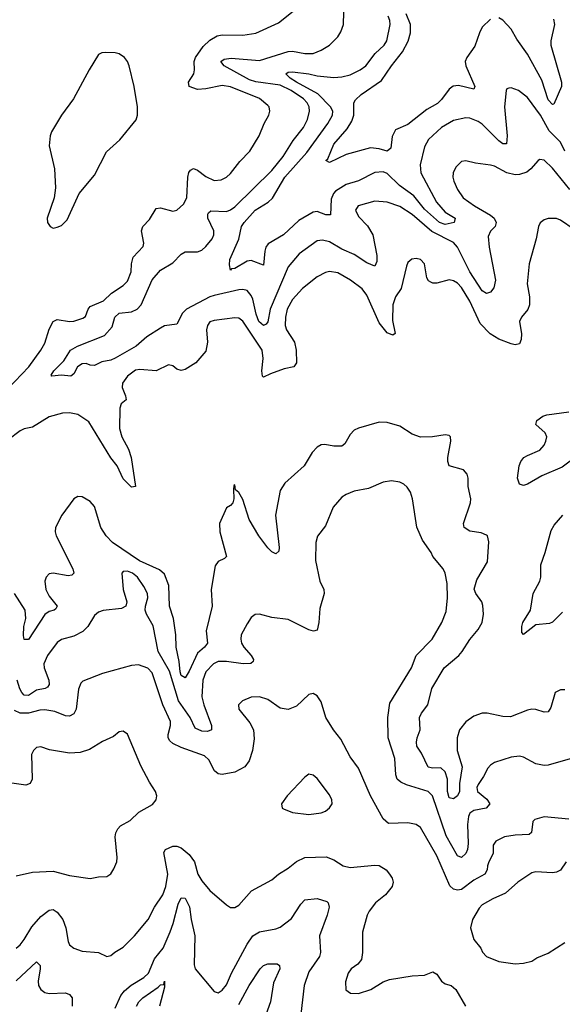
# Model space of a CAD drawing. Header units: inches. Extents: x 1694797 to 1849917, y 907313 to 1017959.
# Tile 489 of 656: x 1775748 to 1778378, y 982218 to 986993. Entities that reach past the tile are written whole.
import ezdxf

# ---------------------------------------------------------------- set-up
doc = ezdxf.new("R2010")
doc.units = ezdxf.units.IN
doc.header["$MEASUREMENT"] = 0
doc.layers.add('B7978', color=7, linetype='Continuous')

msp = doc.modelspace()

# ---------------------------------------------------------------- linework, layer by layer
at = {"layer": 'B7978', "color": 5}
for points, elevation in [([(1775690, 985203), (1775792.9, 985310), (1775850.6, 985390), (1775870, 985424.2), (1775890, 985492), (1775910, 985529), (1775930, 985539.7), (1775990, 985529.4), (1776010, 985531), (1776054.5, 985545.5), (1776066.1, 985553.9), (1776079.9, 985590), (1776090, 985602.9), (1776154.7, 985630), (1776193.4, 985666.6), (1776250, 985704.9), (1776270, 985726), (1776288, 985770), (1776289.8, 985810), (1776297.6, 985842.4), (1776346.2, 985893.8), (1776349.9, 985910.2), (1776338.3, 985970), (1776344.5, 985990), (1776376.3, 986023.7), (1776410, 986078), (1776430, 986080.2), (1776490, 986065), (1776510, 986070.2), (1776541.7, 986098.4), (1776557.4, 986130), (1776563.1, 986230), (1776567.6, 986252.4), (1776575.9, 986264.1), (1776590, 986271), (1776610, 986263), (1776650, 986232.8), (1776690, 986213.9), (1776723.7, 986216.3), (1776750, 986229.2), (1776770, 986247.1), (1776814.3, 986305.7), (1776864.2, 986355.8), (1776908.7, 986430), (1776933.3, 986490), (1776955.3, 986530), (1776961, 986550), (1776956.4, 986570), (1776950, 986577.4), (1776910.4, 986610.4), (1776770, 986667.5), (1776730, 986674.8), (1776650, 986657.7), (1776610, 986655.4), (1776569.8, 986670), (1776566.2, 986690), (1776592, 986730), (1776595.8, 986750), (1776593.4, 986790), (1776599.4, 986810), (1776636.5, 986863.5), (1776670, 986894.4), (1776705.7, 986914.3), (1776730, 986920.6), (1776830, 986919), (1776892.3, 986927.7), (1777002, 986978), (1777090, 987048.2)], 680), ([(1778414.3, 986170), (1778330, 986273.3), (1778290, 986312.6), (1778270, 986315.4), (1778260.5, 986310), (1778225.5, 986270), (1778205.8, 986254.3), (1778170, 986241.8), (1778150, 986241), (1778110, 986251.1), (1778050, 986282.7), (1778030, 986288.2), (1777957, 986297), (1777910, 986308.4), (1777890, 986305.1), (1777861.4, 986278.6), (1777848.7, 986250), (1777847.4, 986230), (1777852.4, 986210), (1777870.2, 986170), (1777897.6, 986130), (1777952.4, 986090), (1778030, 986044.6), (1778048.2, 986030), (1778056.8, 986010), (1778052.2, 985990), (1778030, 985968.2), (1778018.5, 985941.5), (1778024.2, 985890), (1778054.8, 985730), (1778046.4, 985693.6), (1778030, 985672.6), (1778010, 985666), (1777990, 985678.8), (1777929.8, 985770.2), (1777870, 985889.8), (1777850, 985912.7), (1777745.8, 985965.8), (1777650, 986048.5), (1777590, 986086.9), (1777530, 986107.7), (1777470, 986112.6), (1777388.2, 986090), (1777375.3, 986070), (1777390, 986038.3), (1777433.6, 985993.6), (1777459.3, 985950), (1777478.8, 985850), (1777479.2, 985820.8), (1777470, 985798.7), (1777430, 985813.4), (1777370, 985854), (1777310, 985880.6), (1777250, 985915.9), (1777215.5, 985924.5), (1777190, 985920.8), (1777102.7, 985857.3), (1777050, 985794.5), (1776962, 985590), (1776950, 985527.6), (1776943, 985517), (1776930, 985510.7), (1776907.8, 985530), (1776894.5, 985565.5), (1776878.1, 985638.1), (1776870, 985656.5), (1776850, 985679.2), (1776830, 985685.4), (1776810, 985683.4), (1776690, 985655.9), (1776670, 985649.9), (1776556.6, 985590), (1776537.5, 985570), (1776510, 985516.9), (1776450, 985507.9), (1776430, 985496.9), (1776364.6, 985455.4), (1776313.1, 985410), (1776210, 985351.3), (1776190, 985342.3), (1776146.5, 985333.5), (1776110, 985316.8), (1776090, 985317.2), (1776070, 985326), (1776050, 985324.4), (1776028.7, 985310), (1776010, 985276), (1775995.9, 985264.1), (1775950, 985269.8), (1775903.8, 985263.8), (1775900.7, 985270), (1775913.6, 985290), (1775961.4, 985338.6), (1775994.8, 985390), (1776028.3, 985410), (1776159, 985461), (1776196.6, 985503.4), (1776208.9, 985550), (1776229.8, 985570), (1776290, 985576.6), (1776318, 985590), (1776335.9, 985610), (1776390, 985731.6), (1776430, 985778), (1776490, 985814), (1776530, 985855.6), (1776550, 985868.2), (1776610, 985868), (1776630, 985876.3), (1776650, 985894), (1776680.7, 985930), (1776688.2, 985950), (1776688.4, 985970), (1776660.6, 986030), (1776659.3, 986050), (1776663, 986057), (1776674.2, 986065.8), (1776750, 986063.8), (1776770, 986070.7), (1776790, 986085.1), (1776970, 986261.9), (1777024.4, 986330), (1777073.1, 986406.9), (1777123, 986470), (1777143.8, 986510), (1777152.7, 986550), (1777151, 986570), (1777141.7, 986590), (1777123.2, 986610), (1777064.2, 986650), (1777010, 986676), (1776891.9, 986691.9), (1776862, 986702), (1776738.9, 986770), (1776723.5, 986790), (1776738.6, 986801.4), (1776772.7, 986807.3), (1776910, 986795.6), (1777050, 986839.3), (1777070, 986841.4), (1777130, 986828.5), (1777170.5, 986829.5), (1777210, 986844.7), (1777249.9, 986870.1), (1777289.7, 986910), (1777305.4, 986934.6), (1777317.2, 986970), (1777318.8, 987030)], 660), ([(1778390, 986355.3), (1778370, 986399.9), (1778314.2, 986454.2), (1778272.1, 986530), (1778210, 986616), (1778166, 986650), (1778130, 986662.9), (1778119.1, 986660.9), (1778110, 986657.2), (1778106, 986650), (1778097.2, 986570), (1778111.4, 986430), (1778108.3, 986391.7), (1778090, 986391.1), (1778070, 986406.5), (1777990, 986487), (1777970, 986500.3), (1777930, 986515.3), (1777910, 986517.6), (1777850, 986504.1), (1777792.9, 986470), (1777730, 986411.8), (1777710, 986376.9), (1777689.5, 986290), (1777692.3, 986250), (1777768.4, 986108.4), (1777810, 986059.2), (1777859.2, 986030), (1777853.6, 986010), (1777810, 986000.7), (1777782.4, 986010), (1777710, 986074.5), (1777658.5, 986138.5), (1777588.4, 986188.4), (1777530, 986247.2), (1777510, 986255.9), (1777470, 986252.9), (1777390, 986212.3), (1777330, 986194.1), (1777278.7, 986161.3), (1777268.3, 986150), (1777257.3, 986122.7), (1777253.8, 986046.2), (1777232.6, 986047.4), (1777190, 986062.6), (1777170, 986059.1), (1777100.3, 986019.7), (1777027.1, 985950), (1776953, 985907), (1776941.5, 985890), (1776935.8, 985870), (1776930, 985802.9), (1776870, 985825.8), (1776850, 985822.8), (1776790, 985787.1), (1776774.6, 985785.4), (1776770, 985779), (1776764.4, 985804.4), (1776765.8, 985830), (1776810.4, 985929.6), (1776823.4, 985990), (1776836.5, 986010), (1776890, 986070.1), (1776952.1, 986107.9), (1776973, 986127), (1777033.9, 986230), (1777140.4, 986350), (1777241, 986490), (1777264, 986530), (1777265.8, 986550), (1777254.9, 986570), (1777193.1, 986633.1), (1777089.9, 986690), (1777058.7, 986710), (1777038.7, 986730), (1777050, 986738.2), (1777070, 986740.1), (1777150, 986731), (1777190, 986720.3), (1777270, 986712.7), (1777310, 986715.7), (1777350, 986726.5), (1777399.1, 986750), (1777426.4, 986770), (1777471.3, 986828.7), (1777514.4, 986870), (1777527.1, 986890), (1777543.7, 986970), (1777542.3, 986990), (1777534.2, 987010)], 640), ([(1778030, 986995.5), (1777990, 986957.7), (1777976.1, 986930), (1777954.8, 986865.2), (1777915.1, 986810), (1777907.8, 986790), (1777910.2, 986769.8), (1777954.2, 986670), (1777950, 986657), (1777874.2, 986674.2), (1777848.8, 986671.2), (1777830, 986656.2), (1777793.3, 986606.7), (1777772.4, 986587.6), (1777721.7, 986558.4), (1777630, 986484.8), (1777570, 986459.7), (1777553.2, 986426.8), (1777546.5, 986370), (1777530, 986355.3), (1777490, 986367.5), (1777448.7, 986371.3), (1777330, 986338.8), (1777250, 986301.1), (1777232.3, 986310), (1777241.1, 986318.9), (1777270.7, 986390), (1777336.1, 986463.9), (1777358.3, 986501.7), (1777368.4, 986530), (1777367.1, 986590), (1777375.3, 986604.7), (1777403.5, 986630), (1777501.1, 986698.9), (1777549.9, 986770), (1777603, 986837), (1777631.2, 986888.8), (1777642.8, 986930), (1777642.4, 986970), (1777621.6, 987021.5)], 620), ([(1778335.8, 986995.8), (1778340.2, 986970), (1778321.8, 986890), (1778322.3, 986870), (1778373.6, 986690), (1778374.3, 986670), (1778337.2, 986582.8), (1778330, 986581.3), (1778310, 986604.2), (1778279.5, 986699.5), (1778210, 986825.6), (1778158, 986898.1), (1778130, 986947.6), (1778090, 986990.6), (1778070, 987002.5)], 620), ([(1778435.8, 985975.8), (1778370, 986021.4), (1778350, 986029.7), (1778310.3, 986029.7), (1778290, 986022.9), (1778271.6, 986008.5), (1778262.3, 985990), (1778251.4, 985930), (1778217.3, 985810), (1778208.2, 985711.8), (1778219.4, 985650), (1778219.4, 985610), (1778211.8, 985588.2), (1778180.3, 985550), (1778171.3, 985530), (1778179.8, 985470), (1778178, 985442), (1778170, 985421.3), (1778150, 985417.1), (1778130, 985421.9), (1778070, 985444.3), (1778029.1, 985469.1), (1777980.2, 985520.2), (1777930, 985628.1), (1777890, 985694.6), (1777870, 985715.3), (1777850, 985727.6), (1777830, 985731.1), (1777770, 985716.3), (1777750, 985715.1), (1777740.1, 985720.1), (1777730, 985727), (1777722.2, 985742.2), (1777709.7, 985809.7), (1777690, 985831), (1777670, 985835.4), (1777648.1, 985831.9), (1777630, 985815.1), (1777622.2, 985797.8), (1777596.6, 985690), (1777570, 985648.6), (1777557.1, 985610), (1777555.2, 985535.2), (1777568, 985472), (1777557.3, 985462.7), (1777530, 985474.5), (1777490, 985522.8), (1777430, 985657.2), (1777408.5, 985688.5), (1777351, 985730), (1777290, 985765.7), (1777250, 985771.5), (1777230, 985767.9), (1777190, 985746.8), (1777119.1, 985690), (1777070, 985635.8), (1777043.8, 985590), (1777036.1, 985550), (1777035, 985510), (1777041.6, 985490), (1777079.5, 985430), (1777087.6, 985390), (1777090.1, 985329.9), (1777076.4, 985310), (1777030, 985300.2), (1776963.3, 985276.7), (1776930, 985259.7), (1776925.3, 985265.3), (1776921.3, 985290), (1776928.5, 985350), (1776922.5, 985390), (1776830, 985531.8), (1776810, 985545.6), (1776790, 985547.4), (1776690, 985534), (1776670, 985527.6), (1776658.3, 985510), (1776653.6, 985490), (1776658, 985430), (1776650, 985385.6), (1776602.3, 985330), (1776550, 985297.7), (1776530, 985292.8), (1776510, 985299.2), (1776490, 985314.8), (1776470, 985319.1), (1776410, 985290.9), (1776330, 985297.3), (1776310, 985294), (1776270, 985264.5), (1776246.3, 985230), (1776244.8, 985210), (1776260.6, 985170), (1776263.6, 985150), (1776239.6, 985130), (1776233.2, 985110), (1776232.2, 985010), (1776242.7, 984970), (1776274.5, 984910), (1776287.5, 984870), (1776310, 984729.2), (1776290, 984726.9), (1776250, 984767), (1776219.9, 984830), (1776190, 984869.1), (1776083.5, 985043.5), (1776030, 985079.3), (1775990, 985086.4), (1775954.7, 985085.3), (1775890, 985066.6), (1775810, 985016.9), (1775770, 985009.1), (1775750, 984999.8), (1775690, 984954.8)], 680), ([(1778430, 984861.3), (1778376.9, 984823.1), (1778278.2, 984781.8), (1778210, 984740.6), (1778190, 984733.7), (1778170, 984740.7), (1778161, 984770), (1778168.7, 984830), (1778176.8, 984850), (1778192.4, 984870), (1778210, 984880.6), (1778270, 984905.9), (1778290, 984929.2), (1778299, 984950), (1778302.8, 984970), (1778294.8, 984990), (1778249.8, 985030), (1778254, 985050), (1778283, 985070), (1778303.2, 985076.8), (1778410, 985092.3)], 680), ([(1778390, 983743.1), (1778370, 983744), (1778344.2, 983730), (1778322.1, 983657.9), (1778310, 983637.4), (1778290, 983634.8), (1778250, 983648.3), (1778230, 983649), (1778210, 983645.3), (1778126.9, 983613.1), (1778090, 983614.6), (1778013.2, 983630), (1777989.5, 983630.5), (1777950, 983616.5), (1777910, 983588.5), (1777880.2, 983550), (1777868.2, 983510), (1777868.4, 983450), (1777892.3, 983370), (1777879.7, 983290), (1777880.6, 983250), (1777870.1, 983230), (1777850, 983214.5), (1777830, 983219.3), (1777822.1, 983250), (1777821.9, 983310), (1777810, 983346.5), (1777790, 983365.9), (1777750, 983363.2), (1777728.7, 983368.7), (1777695.8, 983435.8), (1777672.5, 983470), (1777670.6, 983490), (1777674.9, 983510), (1777689.9, 983550), (1777686.4, 983610), (1777695.3, 983630), (1777725.9, 983670), (1777746.4, 983750), (1777805.2, 983850), (1777875.9, 983910), (1777893.5, 983930), (1777930, 983988.2), (1777970, 984035.6), (1777989, 984070), (1777996.5, 984110), (1777992.5, 984152.5), (1777987.7, 984170), (1777958.8, 984210), (1777951.6, 984231.6), (1777963.3, 984276.7), (1778015.9, 984364.1), (1778021.5, 984461.5), (1778015.1, 984490), (1778010, 984494.2), (1777985.2, 984505.2), (1777930, 984512.6), (1777901.8, 984530), (1777899.5, 984550), (1777932.9, 984650), (1777935.2, 984670), (1777921.5, 984730), (1777921.4, 984770), (1777916.5, 984790), (1777898.7, 984810), (1777829.8, 984830), (1777822.9, 984850), (1777822.7, 984870), (1777838.5, 984950), (1777837, 984970), (1777830, 984977), (1777810, 984979.7), (1777749, 984971), (1777690, 984968.5), (1777650, 984983.1), (1777590, 985022), (1777530, 985039.7), (1777490, 985041.3), (1777390, 985012.1), (1777370, 985002), (1777350, 984982), (1777324.2, 984935.8), (1777310, 984925.4), (1777270, 984925.1), (1777226.6, 984933.4), (1777210, 984931.2), (1777190, 984919.6), (1777165.9, 984894.1), (1777126.3, 984830), (1777033.8, 984746.2), (1777011.2, 984710), (1776988.6, 984590), (1777006.1, 984433.9), (1777003.4, 984416.6), (1776990, 984402.4), (1776970, 984412.1), (1776950, 984432.9), (1776907.4, 984490), (1776859.8, 984570), (1776830, 984666.6), (1776810, 984700.9), (1776794, 984714), (1776790, 984738), (1776786, 984734), (1776784.9, 984715.1), (1776786.4, 984670), (1776780.5, 984650), (1776770, 984638), (1776750, 984626.6), (1776716.4, 984550), (1776718.5, 984510), (1776750.5, 984390), (1776739.9, 984380.1), (1776710, 984366), (1776695.2, 984344.8), (1776676.3, 984230), (1776680.7, 984150), (1776651.5, 984030), (1776657.8, 983970), (1776643.2, 983950), (1776610, 983921.5), (1776570, 983833.8), (1776550, 983801.2), (1776530, 983813.3), (1776526, 983830), (1776521.5, 983881.5), (1776505.8, 983950), (1776504.8, 984010), (1776493, 984090), (1776473.4, 984150), (1776470.7, 984249.3), (1776450, 984304.9), (1776425.8, 984325.9), (1776329, 984369), (1776197.8, 984457.8), (1776167.6, 984490), (1776141.2, 984530), (1776110, 984631.8), (1776090, 984656.2), (1776050, 984679.5), (1776030, 984680.9), (1776010, 984669.4), (1775951.8, 984590), (1775921.7, 984530), (1775920.2, 984510), (1775924.9, 984490), (1776005.8, 984330), (1776010.9, 984309.1), (1775999.8, 984300.2), (1775983.5, 984296.5), (1775910, 984309.1), (1775890, 984305.3), (1775875.5, 984290), (1775869.5, 984270), (1775874, 984230), (1775890, 984197.1), (1775929.2, 984150), (1775923.5, 984136.5), (1775914.9, 984130), (1775890, 984123), (1775870, 984108.7), (1775790, 983987.4), (1775770, 983988.2), (1775767, 984007), (1775768.5, 984050), (1775777.8, 984090), (1775774.6, 984130), (1775722.8, 984210)], 720), ([(1778450, 983418.7), (1778310, 983378.9), (1778290, 983376.9), (1778250, 983384.7), (1778190, 983416.9), (1778170, 983421.7), (1778130, 983417.7), (1778050, 983391.2), (1778030, 983378.7), (1778016.5, 983363.5), (1777996.7, 983323.3), (1777970, 983284.2), (1777964.2, 983270), (1777967.7, 983250), (1778013.1, 983213.1), (1778026.4, 983190), (1778008.5, 983170), (1777950, 983158.3), (1777930, 983145.4), (1777923.5, 983130), (1777919.1, 983090), (1777922.2, 982997.8), (1777918.5, 982970), (1777910, 982949.7), (1777890, 982931.1), (1777870, 982938.9), (1777815.7, 983035.7), (1777749.1, 983230), (1777728.4, 983250), (1777623.3, 983283.3), (1777595.9, 983295.9), (1777578, 983310), (1777570.6, 983330.6), (1777565.7, 983410), (1777533.3, 983510), (1777532.7, 983610), (1777541.8, 983678.2), (1777647.2, 983850), (1777669.9, 983910.1), (1777747.2, 983990), (1777794.6, 984070), (1777815.9, 984124.1), (1777822.4, 984190), (1777819.8, 984259.8), (1777810.9, 984310), (1777801.1, 984330), (1777751.1, 984390), (1777742.2, 984410), (1777700.5, 984470), (1777672.7, 984532.7), (1777652.7, 984670), (1777642.6, 984702.6), (1777626.7, 984726.7), (1777610, 984740.5), (1777590, 984751.1), (1777550, 984757.2), (1777510, 984751.1), (1777439.5, 984720.5), (1777370, 984707.4), (1777330, 984691), (1777310, 984677.7), (1777267.6, 984630), (1777230, 984539.3), (1777191.9, 984488.1), (1777182.6, 984457.4), (1777181.7, 984370), (1777203.6, 984270), (1777221.7, 984230), (1777224.6, 984210), (1777202.2, 984137.8), (1777198.6, 984070), (1777190, 984033.2), (1777171.7, 984028.3), (1777150, 984034.3), (1777050, 984084.8), (1776970, 984094.6), (1776910, 984109.7), (1776890, 984109.6), (1776870, 984094.5), (1776850, 984063.6), (1776822.2, 984010), (1776819.2, 983990), (1776823.5, 983970), (1776835, 983950), (1776870.2, 983910), (1776881.5, 983890), (1776879, 983881), (1776869, 983871), (1776831.2, 983868.8), (1776750, 983880.8), (1776710, 983880.2), (1776687.8, 983870), (1776650, 983831.4), (1776635.9, 983790), (1776630.6, 983710), (1776640.3, 983670), (1776677, 983570), (1776678, 983550), (1776658.7, 983541.3), (1776630, 983542.4), (1776598.3, 983558.3), (1776574.7, 983610), (1776517.5, 983690), (1776473.8, 983833.8), (1776419.3, 983930), (1776394.6, 984054.6), (1776362.2, 984110), (1776355.6, 984130), (1776357.2, 984150), (1776369.7, 984190), (1776367.1, 984210), (1776350, 984245.1), (1776318.5, 984290), (1776294.3, 984310), (1776270, 984318.5), (1776250, 984317), (1776243, 984310), (1776249, 984230), (1776266.7, 984170), (1776263, 984150), (1776242, 984138), (1776152.4, 984127.6), (1776130, 984120.5), (1776110, 984103.7), (1776077.4, 984050), (1776053.9, 984026.1), (1776010, 984004.5), (1775950, 983987.1), (1775930, 983972.6), (1775882.6, 983910), (1775865.5, 983870), (1775865.7, 983850), (1775889.3, 983790), (1775891.1, 983770), (1775883, 983757), (1775870.6, 983750), (1775830, 983741.6), (1775790, 983715.7), (1775770, 983717.2), (1775758.8, 983730), (1775748.2, 983748.2), (1775735.6, 983790)], 740), ([(1778379.3, 984120.7), (1778330, 984071.2), (1778315.6, 984064.4), (1778250, 984059), (1778190, 984012), (1778182, 984022), (1778181.2, 984050), (1778187.6, 984070), (1778223.6, 984130), (1778236.6, 984210), (1778268.6, 984270), (1778274.2, 984290), (1778273.5, 984350), (1778294.9, 984410), (1778323.4, 984516.6), (1778338, 984542), (1778380.1, 984590)], 680), ([(1778410, 983116.8), (1778290, 983128.3), (1778245.4, 983114.6), (1778234.9, 983105.1), (1778228.6, 983051.4), (1778218.2, 983041.8), (1778150, 983039.1), (1778098, 983030), (1778055.5, 983010), (1778043.2, 982990), (1778042.5, 982950), (1778022.4, 982910), (1778015.1, 982890), (1778014.4, 982870), (1778002.7, 982850), (1777950, 982820.6), (1777890, 982775.9), (1777870, 982771.5), (1777850, 982776.8), (1777833.2, 982793.2), (1777770, 982939.2), (1777690, 983076.4), (1777670, 983089.7), (1777630, 983098.7), (1777535.6, 983095.6), (1777510, 983118), (1777448.7, 983228.7), (1777390, 983363.6), (1777350, 983418.4), (1777303.9, 983503.9), (1777269.2, 983549.2), (1777232.4, 983610), (1777210, 983685.2), (1777190, 983714), (1777170, 983725.1), (1777150, 983721.6), (1777090, 983665.1), (1777050, 983648.7), (1777010, 983654.5), (1776950, 983697.2), (1776910, 983709.7), (1776870, 983708.2), (1776827.7, 983690), (1776808.4, 983670), (1776810.5, 983650), (1776863.4, 983583.4), (1776880.9, 983550), (1776885.1, 983505.1), (1776877.2, 983450), (1776860, 983400), (1776838.7, 983370), (1776790, 983343.9), (1776730, 983332.4), (1776710, 983336.9), (1776691.6, 983350), (1776664.4, 983404.4), (1776643.5, 983423.5), (1776530, 983463.4), (1776490, 983482.5), (1776475.7, 983495.7), (1776467.1, 983510), (1776467.2, 983527.2), (1776479.6, 983570), (1776479.6, 983590), (1776442.1, 983670), (1776390, 983825.6), (1776369, 983849), (1776324.4, 983864.4), (1776290, 983862), (1776150, 983823.5), (1776053.9, 983786.1), (1776044.8, 983775.2), (1776033.6, 983746.4), (1776022.2, 983650), (1776010, 983627.1), (1775990, 983615.7), (1775970, 983617.8), (1775917.8, 983637.8), (1775870, 983646.6), (1775845.7, 983645.7), (1775790, 983630.3), (1775750, 983630.3), (1775723.2, 983643.2)], 760), ([(1775730, 982841.1), (1775810, 982859.6), (1775910, 982864.2), (1775990, 982842.7), (1776090, 982828.8), (1776130, 982837.1), (1776170, 982838.8), (1776190, 982850.8), (1776204.9, 982875.1), (1776218, 982910), (1776220.5, 982930), (1776210.9, 983030), (1776213.5, 983050), (1776223, 983070), (1776236.5, 983083.5), (1776282.7, 983110), (1776326, 983150), (1776392.4, 983187.6), (1776409.4, 983210), (1776412.3, 983230), (1776406.6, 983250), (1776376.4, 983296.4), (1776334.8, 983374.8), (1776270, 983529), (1776250, 983542.7), (1776230, 983539.3), (1776202, 983518), (1776150, 983493), (1776086.6, 983453.4), (1776041.2, 983438.8), (1775990, 983437), (1775892.3, 983452.3), (1775850, 983466.6), (1775830, 983463.5), (1775814, 983450), (1775804.6, 983430), (1775808.4, 983310), (1775799.1, 983290), (1775778.3, 983281.7), (1775710, 983291)], 780), ([(1775730, 982490.3), (1775750, 982506.7), (1775770, 982532.3), (1775806.5, 982593.5), (1775850, 982644.2), (1775890, 982675.8), (1775910, 982677.7), (1775930, 982666), (1775957.5, 982630), (1775971, 982590), (1775982.5, 982522.5), (1775990, 982506.4), (1776010, 982490.4), (1776050, 982476.5), (1776130.3, 982470.2), (1776170, 982450.6), (1776190, 982455.5), (1776208.5, 982471.5), (1776250, 982495.3), (1776305.1, 982550), (1776371.1, 982630), (1776401.2, 982690), (1776442.3, 982750), (1776456.1, 982790), (1776465.5, 982850), (1776446.2, 982953.9), (1776454.7, 982970), (1776490, 982985.8), (1776510, 982984.8), (1776530, 982976.6), (1776570, 982945.4), (1776595.5, 982910), (1776611.3, 982850), (1776630, 982817), (1776670.3, 982770.3), (1776750, 982700.5), (1776770, 982688), (1776790, 982688.2), (1776810, 982699.3), (1776871.8, 982768.2), (1776970, 982821.6), (1777002, 982850), (1777050, 982878.3), (1777090, 982911.1), (1777129.9, 982930.1), (1777233.4, 982933.4), (1777270, 982919.3), (1777316.4, 982890), (1777350, 982881.6), (1777470, 982892.8), (1777490, 982891), (1777524, 982870), (1777541.2, 982850), (1777552.8, 982830), (1777557.5, 982810), (1777553.2, 982790), (1777521.3, 982750), (1777473.2, 982710), (1777442.2, 982670), (1777432.4, 982650), (1777408.9, 982568.9), (1777410.3, 982470), (1777405, 982435.1), (1777387.6, 982412.4), (1777354, 982390), (1777340.8, 982370), (1777327.3, 982327.3), (1777329.1, 982289.1), (1777352, 982272), (1777390.4, 982270.3), (1777450, 982290.2), (1777510, 982326.9), (1777540.9, 982339.1), (1777650, 982356.5), (1777710, 982359.1), (1777750, 982375.2), (1777770, 982364), (1777791.8, 982330), (1777810, 982318.2), (1777839.1, 982310), (1777862.4, 982290), (1777909, 982209)], 760), ([(1778397.1, 982910), (1778370.2, 982869.8), (1778350, 982858.5), (1778330, 982855.6), (1778250, 982860.9), (1778230, 982856.4), (1778163.2, 982810), (1778103.2, 982756.8), (1778041.6, 982730), (1777990, 982701.1), (1777975.3, 982684.7), (1777942.8, 982630), (1777933, 982590), (1777950, 982532.7), (1777982.8, 982490), (1777990.7, 982470.7), (1778011.3, 982450), (1778070, 982426), (1778150, 982414.4), (1778190, 982417.6), (1778230, 982428.5), (1778255.4, 982444.6), (1778310, 982466.4), (1778390, 982517.6)], 780), ([(1776210, 982200.3), (1776238.4, 982261.6), (1776255.4, 982284.6), (1776288.8, 982311.2), (1776350, 982348), (1776372.5, 982370), (1776401.7, 982438.3), (1776442.9, 982490), (1776477.9, 982570), (1776492.5, 982610), (1776515.8, 982704.1), (1776530, 982734.5), (1776550, 982733), (1776571.5, 982691.5), (1776578.7, 982630), (1776596.9, 982550), (1776593.7, 982410), (1776598.2, 982390), (1776690, 982281.3), (1776710, 982273.4), (1776730, 982286.3), (1776750, 982313.4), (1776774.6, 982370), (1776849.9, 982510), (1776878.7, 982550), (1776910, 982569.5), (1776990, 982585), (1777010, 982593.1), (1777064.9, 982635.1), (1777110, 982704.9), (1777130, 982724.6), (1777190, 982731.4), (1777236.4, 982716.4), (1777243.8, 982710), (1777248.7, 982690), (1777238.5, 982650), (1777201.2, 982550), (1777206.4, 982470), (1777200.5, 982450), (1777150, 982376.4), (1777127, 982310), (1777110.1, 982170)], 740), ([(1775730, 982332.3), (1775830, 982423.7), (1775846.3, 982406.3), (1775847.9, 982390), (1775836.6, 982330), (1775839.5, 982310), (1775850.1, 982290.1), (1775870, 982275.6), (1775890, 982270.2), (1775970, 982274.4), (1775990, 982266.7), (1776002.3, 982250), (1776001.6, 982210)], 740), ([(1776810, 982218.2), (1776860.2, 982310), (1776914, 982390), (1776930, 982407.5), (1776950, 982415.1), (1776995.3, 982415.3), (1777007.2, 982407.2), (1777009.1, 982390), (1776977.6, 982322.4), (1776962.9, 982230), (1776934.8, 982150)], 720), ([(1776314.4, 982210), (1776325.7, 982230), (1776344.5, 982250), (1776418.8, 982301.2), (1776430, 982313.5), (1776446, 982314), (1776450, 982330.4), (1776450, 982301.2), (1776424.8, 982210)], 720)]:
    msp.add_lwpolyline(points, dxfattribs=dict(at, elevation=elevation))
for points, elevation in [([(1776165.7, 986834.3), (1776146.8, 986833.2), (1776130, 986824.5), (1776084, 986750), (1776008.7, 986610), (1775950.3, 986530), (1775902.4, 986450), (1775894.9, 986430), (1775890, 986382), (1775916, 986270), (1775921.7, 986178.3), (1775914.4, 986130), (1775880.4, 986030), (1775882.4, 986010), (1775894.8, 985990), (1775910, 985982.4), (1775930, 985986.4), (1775950, 985994.9), (1775978, 986022), (1776035.8, 986150), (1776110, 986239.5), (1776167.9, 986352.1), (1776232.6, 986410), (1776313.1, 986506.9), (1776318.5, 986530), (1776318.2, 986570), (1776302, 986670), (1776278.3, 986770), (1776271.1, 986790), (1776256.3, 986810), (1776230, 986827.2), (1776210, 986832.7)], 720), ([(1777150, 983334.5), (1777130, 983320.7), (1777044.9, 983230), (1777016.3, 983190), (1777021, 983170), (1777026, 983166), (1777070, 983148.5), (1777150, 983138.5), (1777210, 983147.7), (1777230, 983155.3), (1777250, 983170.5), (1777262, 983190), (1777260.4, 983210), (1777250, 983235.1), (1777190, 983313.3), (1777170, 983329.6)], 780)]:
    msp.add_lwpolyline(points, close=True, dxfattribs=dict(at, elevation=elevation))

doc.saveas('drawing.dxf')
